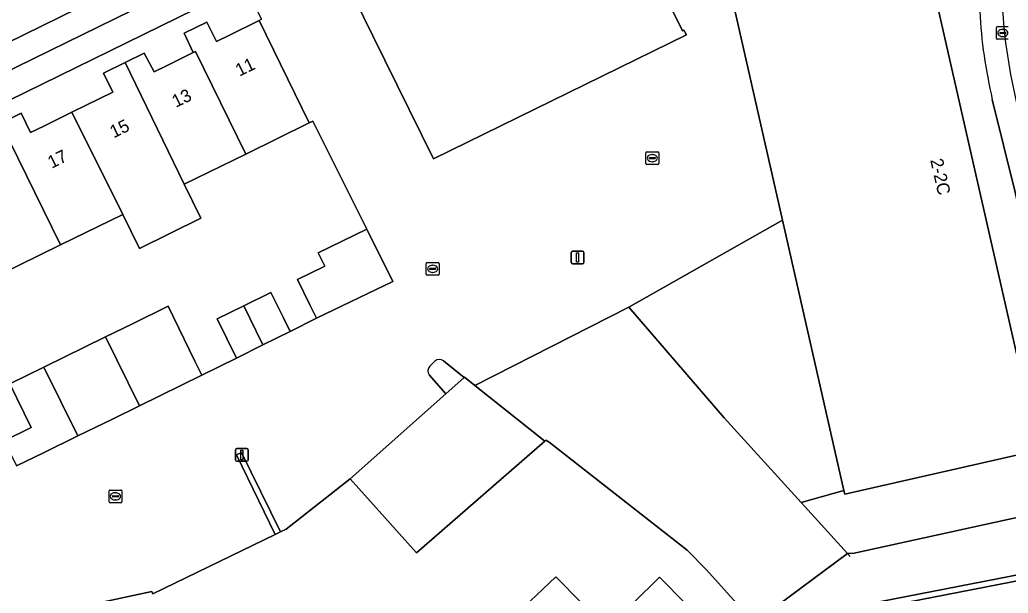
# Model space of a CAD drawing. Extents: x 162172 to 163187, y 382874 to 383685.
# Drawn here: x 163040.6 to 163118.2, y 383498.2 to 383543.2 of the extents above; entities that cross this region are included whole.
import ezdxf

# ---------------------------------------------------------------- set-up
doc = ezdxf.new("R2010")
doc.units = 0
for name, color, linetype in [('IMGEO_Erf', 7, 'Continuous'), ('IMGEO_Groenvoorziening', 7, 'Continuous'), ('IMGEO_Hek', 7, 'Continuous'), ('IMGEO_Kolk', 7, 'Continuous'), ('IMGEO_Lichtmast', 7, 'Continuous'), ('IMGEO_Muur', 7, 'Continuous'), ('IMGEO_Pand', 7, 'Continuous'), ('IMGEO_Pand_nummerreeks', 7, 'Continuous'), ('IMGEO_Parkeervlak_onverhard', 7, 'Continuous'), ('IMGEO_Parkeervlak_open', 7, 'Continuous'), ('IMGEO_Rijbaan_lokaal_open', 7, 'Continuous'), ('IMGEO_Voetpad_open', 7, 'Continuous')]:
    doc.layers.add(name, color=color, linetype=linetype)

msp = doc.modelspace()

# ---------------------------------------------------------------- linework, layer by layer
at = {"layer": 'IMGEO_Erf'}
for points in [[(163039.155, 383535.05), (163040.746, 383535.828), (163041.491, 383534.312), (163042.529, 383534.822), (163044.742, 383535.91), (163046.92, 383536.981), (163047.943, 383537.484), (163047.23, 383538.978), (163048.912, 383539.806), (163050.421, 383540.548), (163051.2, 383539.085), (163052.211, 383539.582), (163054.253, 383540.587), (163053.536, 383542.123), (163055.317, 383542.971), (163056.081, 383541.458), (163057.108, 383541.963), (163059.434, 383543.108), (163059.627, 383543.227), (163058.303, 383545.925), (163009.326, 383521.915)], [(163039.421, 383510.139), (163041.54, 383511.178), (163039.863, 383514.599), (163042.536, 383515.908), (163047.385, 383518.284), (163049.503, 383519.321), (163052.283, 383520.684), (163054.394, 383516.38), (163054.934, 383515.279), (163057.645, 383516.623), (163056.142, 383519.693), (163058.222, 383520.713), (163060.363, 383521.762), (163061.341, 383519.791), (163061.864, 383518.717), (163063.931, 383519.742), (163063.41, 383520.805), (163062.437, 383522.791), (163064.481, 383523.793), (163064.581, 383523.842), (163064.077, 383524.87), (163067.883, 383526.735), (163063.648, 383535.222), (163063.364, 383535.083), (163058.376, 383532.635), (163053.561, 383530.272), (163054.869, 383527.59), (163050.049, 383525.225), (163048.722, 383527.897), (163043.83, 383525.496), (163038.983, 383523.116)], [(163098.289, 383495.848), (163094.537, 383500), (163093.019, 383501.564), (163082.193, 383510.022), (163081.93, 383510.188), (163081.856, 383510.103), (163071.787, 383501.334), (163066.58, 383507.149), (163061.546, 383503.208), (163061.109, 383502.996), (163060.691, 383502.792), (163051.077, 383498.115), (163051.005, 383498.317), (163030.645, 383493.943)], [(163078.686, 383495.647), (163082.705, 383499.471), (163086.733, 383495.382), (163090.851, 383499.439), (163092.952, 383497.306)]]:
    msp.add_lwpolyline(points, dxfattribs=at)
msp.add_lwpolyline([(163100.507, 383527.432), (163088.441, 383520.615), (163095.933, 383511.937), (163101.96, 383505.303), (163105.328, 383506.228)], close=True, dxfattribs=at)
at = {"layer": 'IMGEO_Groenvoorziening'}
msp.add_lwpolyline([(163088.441, 383520.615), (163076.372, 383514.477), (163081.856, 383510.103), (163081.93, 383510.188), (163082.193, 383510.022), (163093.019, 383501.564), (163094.537, 383500), (163098.289, 383495.848), (163098.385, 383495.919), (163105.614, 383501.282), (163101.96, 383505.303), (163095.933, 383511.937)], close=True, dxfattribs=at)
at = {"layer": 'IMGEO_Hek'}
for points in [[(163088.441, 383520.615), (163100.507, 383527.432)], [(163105.825, 383501.05), (163105.614, 383501.282), (163101.96, 383505.303), (163095.933, 383511.937), (163088.441, 383520.615), (163076.368, 383514.475)], [(163101.96, 383505.303), (163105.328, 383506.228)], [(163098.385, 383495.919), (163105.614, 383501.282)]]:
    msp.add_lwpolyline(points, dxfattribs=at)
at = {"layer": 'IMGEO_Kolk'}
for p, q in [((163117.37, 383542.637), (163118.222, 383542.637)), ((163117.295, 383541.711), (163117.295, 383542.563)), ((163117.554, 383542.131), (163117.554, 383542.143)), ((163117.992, 383542.094), (163117.594, 383542.094)), ((163117.597, 383542.18), (163117.995, 383542.18)), ((163117.783, 383542.417), (163117.808, 383542.417)), ((163118.038, 383542.143), (163118.038, 383542.131)), ((163118.222, 383541.637), (163117.37, 383541.637)), ((163117.806, 383541.857), (163117.781, 383541.857)), ((163089.788, 383531.886), (163089.788, 383532.738)), ((163089.863, 383532.812), (163090.715, 383532.812)), ((163090.276, 383532.592), (163090.301, 383532.592)), ((163090.789, 383532.738), (163090.789, 383531.886)), ((163090.715, 383531.812), (163089.863, 383531.812)), ((163090.047, 383532.306), (163090.047, 383532.318)), ((163090.485, 383532.269), (163090.087, 383532.269)), ((163090.09, 383532.355), (163090.488, 383532.355)), ((163090.299, 383532.032), (163090.274, 383532.032)), ((163090.531, 383532.318), (163090.531, 383532.306)), ((163072.552, 383523.199), (163072.552, 383524.051)), ((163072.627, 383524.125), (163073.479, 383524.125)), ((163073.553, 383524.051), (163073.553, 383523.199)), ((163072.811, 383523.619), (163072.811, 383523.631)), ((163073.249, 383523.582), (163072.851, 383523.582)), ((163072.854, 383523.668), (163073.252, 383523.668)), ((163073.063, 383523.345), (163073.038, 383523.345)), ((163073.04, 383523.905), (163073.065, 383523.905)), ((163073.295, 383523.631), (163073.295, 383523.619)), ((163073.479, 383523.125), (163072.627, 383523.125)), ((163047.653, 383505.342), (163047.653, 383506.194)), ((163047.728, 383506.268), (163048.58, 383506.268)), ((163048.654, 383506.194), (163048.654, 383505.342)), ((163047.912, 383505.762), (163047.912, 383505.774)), ((163048.35, 383505.725), (163047.952, 383505.725)), ((163047.955, 383505.811), (163048.353, 383505.811)), ((163048.164, 383505.488), (163048.139, 383505.488)), ((163048.141, 383506.048), (163048.166, 383506.048)), ((163048.396, 383505.774), (163048.396, 383505.762)), ((163048.58, 383505.268), (163047.728, 383505.268))]:
    msp.add_line(p, q, dxfattribs=at)
for points in [[(163117.37, 383542.637), (163118.222, 383542.637)], [(163117.295, 383541.711), (163117.295, 383542.563)], [(163118.222, 383541.637), (163117.37, 383541.637)], [(163089.788, 383531.886), (163089.788, 383532.738)], [(163089.863, 383532.812), (163090.715, 383532.812)], [(163090.789, 383532.738), (163090.789, 383531.886)], [(163090.715, 383531.812), (163089.863, 383531.812)], [(163072.552, 383523.199), (163072.552, 383524.051)], [(163072.627, 383524.125), (163073.479, 383524.125)], [(163073.553, 383524.051), (163073.553, 383523.199)], [(163073.479, 383523.125), (163072.627, 383523.125)], [(163047.653, 383505.342), (163047.653, 383506.194)], [(163047.728, 383506.268), (163048.58, 383506.268)], [(163048.654, 383506.194), (163048.654, 383505.342)], [(163048.58, 383505.268), (163047.728, 383505.268)]]:
    msp.add_lwpolyline(points, dxfattribs=at)
for centre, radius, start, end in [((163117.372, 383542.561), 0.0765, 91.55205, 178.44795), ((163117.372, 383542.561), 0.0765, 91.55205, 178.44795), ((163117.594, 383542.14), 0.0403, 85.87752, 175.75265), ((163117.591, 383542.13), 0.0366, 178.93798, 274.71019), ((163117.995, 383542.137), 0.043, 264.86636, 352.45326), ((163117.999, 383542.142), 0.0386, 1.73085, 96.63898), ((163117.372, 383541.713), 0.0765, 181.55205, 268.44795), ((163117.372, 383541.713), 0.0765, 181.55205, 268.44795), ((163089.865, 383532.736), 0.0765, 91.55205, 178.44795), ((163089.865, 383532.736), 0.0765, 91.55205, 178.44795), ((163090.713, 383532.736), 0.0765, 1.55205, 88.44795), ((163090.713, 383532.736), 0.0765, 1.55205, 88.44795), ((163089.865, 383531.888), 0.0765, 181.55205, 268.44795), ((163089.865, 383531.888), 0.0765, 181.55205, 268.44795), ((163090.087, 383532.315), 0.0403, 85.87752, 175.75265), ((163090.084, 383532.305), 0.0366, 178.93798, 274.71019), ((163090.488, 383532.312), 0.043, 264.86636, 352.45326), ((163090.492, 383532.317), 0.0386, 1.73085, 96.63898), ((163090.713, 383531.888), 0.0765, 271.55205, 358.44795), ((163090.713, 383531.888), 0.0765, 271.55205, 358.44795), ((163072.629, 383524.049), 0.0765, 91.55205, 178.44795), ((163072.629, 383524.049), 0.0765, 91.55205, 178.44795), ((163073.477, 383524.049), 0.0765, 1.55205, 88.44795), ((163073.477, 383524.049), 0.0765, 1.55205, 88.44795), ((163072.851, 383523.628), 0.0403, 85.87752, 175.75265), ((163072.848, 383523.618), 0.0366, 178.93798, 274.71019), ((163073.252, 383523.625), 0.043, 264.86636, 352.45326), ((163073.256, 383523.63), 0.0386, 1.73085, 96.63898), ((163072.629, 383523.201), 0.0765, 181.55205, 268.44795), ((163072.629, 383523.201), 0.0765, 181.55205, 268.44795), ((163073.477, 383523.201), 0.0765, 271.55205, 358.44795), ((163073.477, 383523.201), 0.0765, 271.55205, 358.44795), ((163047.73, 383506.192), 0.0765, 91.55205, 178.44795), ((163047.73, 383506.192), 0.0765, 91.55205, 178.44795), ((163048.578, 383506.192), 0.0765, 1.55205, 88.44795), ((163048.578, 383506.192), 0.0765, 1.55205, 88.44795), ((163047.952, 383505.771), 0.0403, 85.87752, 175.75265), ((163047.949, 383505.761), 0.0366, 178.93798, 274.71019), ((163048.353, 383505.768), 0.043, 264.86636, 352.45326), ((163048.357, 383505.773), 0.0386, 1.73085, 96.63898), ((163047.73, 383505.344), 0.0765, 181.55205, 268.44795), ((163047.73, 383505.344), 0.0765, 181.55205, 268.44795), ((163048.578, 383505.344), 0.0765, 271.55205, 358.44795), ((163048.578, 383505.344), 0.0765, 271.55205, 358.44795)]:
    msp.add_arc(centre, radius, start, end, dxfattribs=at)
for centre, major_axis, ratio, start_param, end_param in [((163117.782, 383542.137), (-0.387, 0.002), 0.722429, 4.712389, 7.853982), ((163117.807, 383542.137), (-0.39, 0.002), 0.717154, 1.570796, 4.712389), ((163090.275, 383532.312), (-0.387, 0.002), 0.722429, 4.712389, 7.853982), ((163090.3, 383532.312), (-0.39, 0.002), 0.717154, 1.570796, 4.712389), ((163073.039, 383523.625), (-0.387, 0.002), 0.722429, 4.712389, 7.853982), ((163073.064, 383523.625), (-0.39, 0.002), 0.717154, 1.570796, 4.712389), ((163048.14, 383505.768), (-0.387, 0.002), 0.722429, 4.712389, 7.853982), ((163048.165, 383505.768), (-0.39, 0.002), 0.717154, 1.570796, 4.712389)]:
    msp.add_ellipse(centre, major_axis=major_axis, ratio=ratio, start_param=start_param, end_param=end_param, dxfattribs=at)
at = {"layer": 'IMGEO_Lichtmast'}
for p, q in [((163083.932, 383524.118), (163083.932, 383524.918)), ((163083.932, 383524.918), (163083.932, 383524.118)), ((163084.032, 383525.018), (163084.822, 383525.018)), ((163084.822, 383525.018), (163084.032, 383525.018)), ((163084.922, 383524.918), (163084.922, 383524.118)), ((163084.922, 383524.118), (163084.922, 383524.918)), ((163084.822, 383524.018), (163084.032, 383524.018)), ((163084.032, 383524.018), (163084.822, 383524.018)), ((163057.572, 383508.625), (163057.572, 383509.425)), ((163057.572, 383509.425), (163057.572, 383508.625)), ((163057.672, 383509.525), (163058.462, 383509.525)), ((163058.462, 383509.525), (163057.672, 383509.525)), ((163058.562, 383509.425), (163058.562, 383508.625)), ((163058.562, 383508.625), (163058.562, 383509.425)), ((163058.462, 383508.525), (163057.672, 383508.525)), ((163057.672, 383508.525), (163058.462, 383508.525))]:
    msp.add_line(p, q, dxfattribs=at)
for points in [[(163084.352, 383524.893), (163084.502, 383524.893), (163084.502, 383524.143), (163084.352, 383524.143), (163084.352, 383524.893)], [(163057.992, 383509.4), (163058.142, 383509.4), (163058.142, 383508.65), (163057.992, 383508.65), (163057.992, 383509.4)]]:
    msp.add_lwpolyline(points, dxfattribs=at)
for centre, start, end in [((163084.032, 383524.918), 90, 180), ((163084.032, 383524.918), 90, 180), ((163084.822, 383524.918), 0, 90), ((163084.822, 383524.918), 360, 90), ((163084.032, 383524.118), 180, 270), ((163084.032, 383524.118), 180, 270), ((163084.822, 383524.118), 270, 0), ((163084.822, 383524.118), 270, 0), ((163057.672, 383509.425), 90, 180), ((163057.672, 383509.425), 90, 180), ((163058.462, 383509.425), 0, 90), ((163058.462, 383509.425), 360, 90), ((163057.672, 383508.625), 180, 270), ((163057.672, 383508.625), 180, 270), ((163058.462, 383508.625), 270, 0), ((163058.462, 383508.625), 270, 0)]:
    msp.add_arc(centre, 0.1, start, end, dxfattribs=at)
at = {"layer": 'IMGEO_Muur'}
msp.add_lwpolyline([(163066.58, 383507.149), (163061.546, 383503.208), (163061.109, 383502.996), (163060.691, 383502.792), (163051.077, 383498.115)], dxfattribs=at)
at = {"layer": 'IMGEO_Pand'}
for points in [[(163090.88, 383545.906), (163092.199, 383546.552), (163094.332, 383547.596), (163094.522, 383547.689), (163094.106, 383548.534), (163093.02, 383550.741), (163091.118, 383554.604), (163089.502, 383557.888), (163066.151, 383546.4), (163068.36, 383541.915), (163073.121, 383532.246), (163092.977, 383541.997), (163092.771, 383542.357), (163092.667, 383542.3)], [(163110.889, 383552.112), (163103.142, 383550.381), (163102.524, 383553.101), (163098.504, 383552.181), (163099.117, 383549.434), (163095.682, 383548.656), (163100.507, 383527.432), (163105.328, 383506.228), (163105.393, 383505.942), (163120.593, 383509.397)], [(163054.253, 383540.587), (163054.426, 383540.667), (163058.376, 383532.635), (163063.364, 383535.083), (163059.434, 383543.108), (163057.108, 383541.963), (163056.081, 383541.458), (163055.317, 383542.971), (163053.536, 383542.123)], [(163053.561, 383530.272), (163058.376, 383532.635), (163054.426, 383540.667), (163054.253, 383540.587), (163052.211, 383539.582), (163051.2, 383539.085), (163050.421, 383540.548), (163048.912, 383539.806)], [(163048.912, 383539.806), (163047.23, 383538.978), (163047.943, 383537.484), (163046.92, 383536.981), (163044.742, 383535.91), (163048.722, 383527.897), (163050.049, 383525.225), (163054.869, 383527.59), (163053.561, 383530.272)], [(163043.83, 383525.496), (163048.722, 383527.897), (163044.742, 383535.91), (163042.529, 383534.822), (163041.491, 383534.312), (163040.746, 383535.828), (163039.155, 383535.05)], [(163043.83, 383525.496), (163039.155, 383535.05), (163037.474, 383534.226), (163038.242, 383532.715), (163037.214, 383532.21), (163035.073, 383531.159), (163038.983, 383523.116)], [(163063.931, 383519.742), (163069.926, 383522.641), (163067.883, 383526.735), (163064.077, 383524.87), (163064.581, 383523.842), (163064.481, 383523.793), (163062.437, 383522.791), (163063.41, 383520.805)], [(163060.363, 383521.762), (163058.222, 383520.713), (163059.187, 383518.735), (163059.721, 383517.653), (163061.864, 383518.717), (163061.341, 383519.791)], [(163047.385, 383518.284), (163050.048, 383512.883), (163054.934, 383515.279), (163054.394, 383516.38), (163052.283, 383520.684), (163049.503, 383519.321)], [(163058.222, 383520.713), (163056.142, 383519.693), (163057.645, 383516.623), (163059.721, 383517.653), (163059.187, 383518.735)], [(163042.536, 383515.908), (163045.198, 383510.509), (163047.92, 383511.839), (163050.048, 383512.883), (163047.385, 383518.284)], [(163042.536, 383515.908), (163039.863, 383514.599), (163041.54, 383511.178), (163039.421, 383510.139), (163040.392, 383508.158), (163042.511, 383509.197), (163045.198, 383510.509)], [(163081.856, 383510.103), (163076.372, 383514.477), (163075.558, 383515.126), (163075.518, 383515.091), (163074.087, 383513.819), (163066.58, 383507.149), (163071.787, 383501.334)], [(163092.952, 383497.306), (163090.851, 383499.439), (163086.733, 383495.382), (163082.705, 383499.471), (163078.686, 383495.647), (163084.887, 383489.352), (163088.396, 383485.79), (163096.46, 383493.744)]]:
    msp.add_lwpolyline(points, close=True, dxfattribs=at)
at = {"layer": 'IMGEO_Parkeervlak_onverhard'}
for points in [[(163056.384, 383549.579), (163036.778, 383539.946), (163007.394, 383525.512)], [(163007.989, 383525.291), (163008.661, 383523.911), (163037.88, 383538.258), (163054.518, 383546.41)]]:
    msp.add_lwpolyline(points, dxfattribs=at)
at = {"layer": 'IMGEO_Parkeervlak_open'}
for points in [[(163073.901, 383516.419), (163075.518, 383515.091), (163075.558, 383515.126), (163076.372, 383514.477), (163088.441, 383520.615), (163100.507, 383527.432), (163095.682, 383548.656)], [(163090.88, 383545.906), (163092.667, 383542.3), (163092.771, 383542.357), (163092.977, 383541.997), (163073.121, 383532.246), (163068.36, 383541.915), (163066.151, 383546.4)], [(163059.627, 383543.227), (163059.434, 383543.108), (163063.364, 383535.083), (163063.648, 383535.222), (163067.883, 383526.735), (163069.926, 383522.641), (163063.931, 383519.742), (163061.864, 383518.717), (163059.721, 383517.653), (163057.645, 383516.623), (163054.934, 383515.279), (163050.048, 383512.883), (163047.92, 383511.839), (163045.198, 383510.509), (163042.511, 383509.197), (163040.392, 383508.158)], [(163116.973, 383536.924), (163118.728, 383529.733), (163123.34, 383509.527)], [(163072.828, 383515.977), (163073.225, 383516.383)], [(163030.645, 383493.943), (163051.005, 383498.317), (163051.077, 383498.115), (163060.691, 383502.792), (163057.656, 383509.025), (163058.048, 383509.205), (163061.109, 383502.996), (163061.546, 383503.208), (163066.58, 383507.149), (163074.087, 383513.819), (163072.779, 383515.311)], [(163119.463, 383499.26), (163108.338, 383497.087)]]:
    msp.add_lwpolyline(points, dxfattribs=at)
msp.add_lwpolyline([(163120.593, 383509.397), (163105.393, 383505.942), (163105.328, 383506.228), (163101.96, 383505.303), (163105.614, 383501.282), (163106.136, 383501.304), (163120.941, 383504.547)], close=True, dxfattribs=at)
for centre, radius, start, end in [((163159.206, 383546.516), 41.511, 182.98108, 194.09736), ((163154.5, 383545.788), 38.56, 182.90954, 193.29027), ((163073.588, 383515.928), 0.582, 57.49311, 128.60364), ((163073.17, 383515.617), 0.496, 133.50545, 218.0788)]:
    msp.add_arc(centre, radius, start, end, dxfattribs=at)
at = {"layer": 'IMGEO_Rijbaan_lokaal_open'}
msp.add_lwpolyline([(163005.737, 383528.616), (162993.866, 383522.8), (162987.209, 383519.507), (162988.769, 383516.355), (162994.562, 383519.228), (163002.449, 383523.09), (163002.484, 383523.107), (163007.305, 383525.468), (163007.394, 383525.512), (163036.778, 383539.946), (163056.384, 383549.579)], dxfattribs=at)
msp.add_arc((163159.206, 383546.516), 41.511, 182.98108, 194.09736, dxfattribs=at)
at = {"layer": 'IMGEO_Voetpad_open'}
for points in [[(163108.969, 383563.276), (163107.911, 383567.706), (163103.572, 383566.691), (163103.767, 383560.164), (163106.209, 383558.811), (163108.252, 383556.979), (163109.859, 383554.677), (163110.889, 383552.112), (163120.593, 383509.397), (163120.941, 383504.547), (163122.097, 383497.985), (163122.616, 383498.063)], [(162986.58, 383511.896), (162987.056, 383510.95), (162989.565, 383512.209), (162999.884, 383517.183), (162999.854, 383517.248), (163003.95, 383519.267), (163009.326, 383521.915), (163058.303, 383545.925)], [(163054.518, 383546.41), (163037.88, 383538.258), (163008.661, 383523.911), (163008.712, 383523.783), (163004.005, 383521.486), (163003.077, 383521.044), (163002.789, 383521.667), (163002.753, 383521.649), (162995.576, 383518.14), (162995.872, 383517.534), (162988.799, 383514.008), (162988.289, 383515.031), (162994.982, 383518.343), (162995.382, 383518.538), (163002.565, 383522.039), (163002.347, 383522.492)], [(163123.34, 383509.527), (163118.728, 383529.733), (163116.973, 383536.924)], [(163073.225, 383516.383), (163072.828, 383515.977)], [(163074.087, 383513.819), (163075.518, 383515.091), (163073.901, 383516.419)], [(163072.779, 383515.311), (163074.087, 383513.819)], [(163120.259, 383499.085), (163121.376, 383498.323), (163122.097, 383497.985), (163120.941, 383504.547), (163106.136, 383501.304), (163105.614, 383501.282), (163098.385, 383495.919), (163098.289, 383495.848), (163096.46, 383493.744), (163088.396, 383485.79), (163088.863, 383485.467), (163078.815, 383476.497), (163073.384, 383470.19), (163072.126, 383468.791), (163075.182, 383465.65)], [(163108.338, 383497.087), (163119.463, 383499.26), (163119.374, 383499.693), (163108.218, 383497.526)], [(163108.218, 383497.526), (163119.374, 383499.693), (163119.463, 383499.26)]]:
    msp.add_lwpolyline(points, dxfattribs=at)
msp.add_lwpolyline([(163060.691, 383502.792), (163061.109, 383502.996), (163058.048, 383509.205), (163057.656, 383509.025)], close=True, dxfattribs=at)
for centre, radius, start, end in [((163154.5, 383545.788), 38.56, 182.90954, 193.29027), ((163073.588, 383515.928), 0.582, 57.49311, 128.60364), ((163073.17, 383515.617), 0.496, 133.50545, 218.0788)]:
    msp.add_arc(centre, radius, start, end, dxfattribs=at)

# ---------------------------------------------------------------- texts
at = {"layer": 'IMGEO_Pand_nummerreeks'}
for s, rotation, p in [('11', 26.11614, (163057.881, 383538.693)), ('13', 26.11614, (163052.9, 383536.252)), ('15', 26.11542, (163048.022, 383533.86)), ('17', 26.11614, (163043.144, 383531.469)), ('2-2C', 282.76529, (163112.096, 383532.164))]:
    msp.add_text(s, height=1, rotation=rotation, dxfattribs=at).set_placement(p)

doc.saveas('drawing.dxf')
